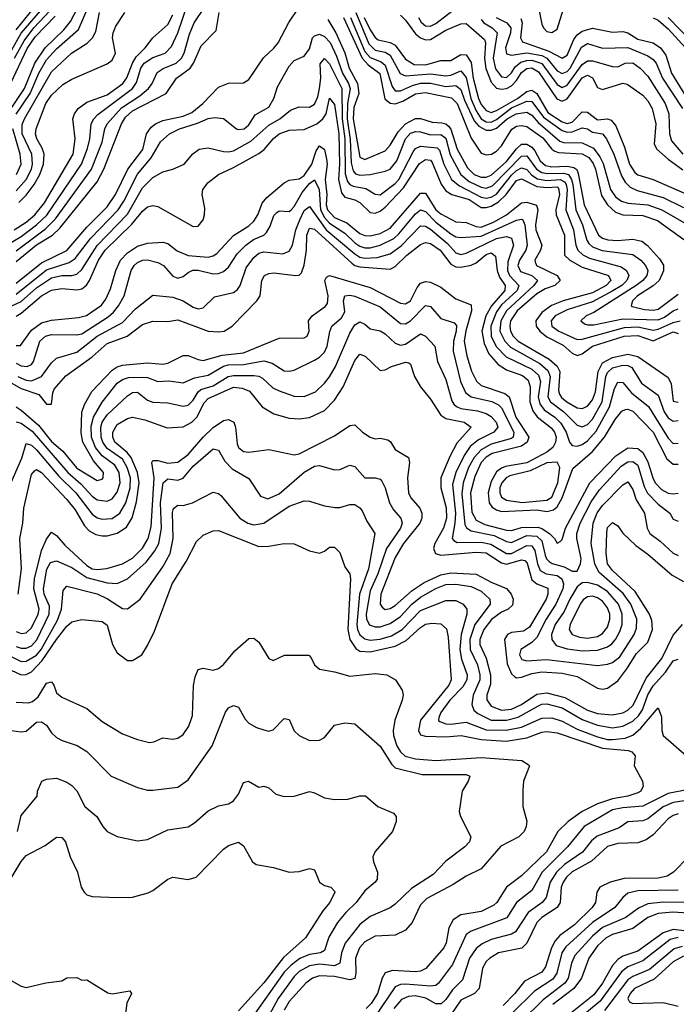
# Model space of a CAD drawing. Header units: inches. Extents: x 501365 to 657855, y 482276 to 547543.
# Tile 632 of 656: x 614844 to 617442, y 504167 to 508062. Entities that reach past the tile are written whole.
import ezdxf

# ---------------------------------------------------------------- set-up
doc = ezdxf.new("R2010")
doc.units = ezdxf.units.IN
doc.header["$MEASUREMENT"] = 0
doc.layers.add('A6510', color=7, linetype='Continuous')

msp = doc.modelspace()

# ---------------------------------------------------------------- linework, layer by layer
at = {"layer": 'A6510', "color": 5}
for points, elevation in [([(614809.5, 507710.5), (614862.2, 507790), (614904.1, 507890), (614944.1, 507950), (615017.8, 508022.2), (615045, 508055), (615110, 508178.2)], 2980), ([(614810, 507181.1), (614850, 507203.8), (614910, 507250), (614950.8, 507289.1), (615088.6, 507490), (615112.6, 507552.6), (615121.8, 507590), (615126.8, 507650), (615136.5, 507670), (615153, 507687), (615289.8, 507790.2), (615306.5, 507813.5), (615323, 507870), (615335.9, 507890), (615370, 507912.7), (615419.2, 507930), (615444.4, 507955.6), (615470, 508009.5), (615510, 508130.1)], 2860), ([(614830, 508022), (614932.6, 508150)], 3080), ([(614830, 507688), (614885.8, 507770), (614918.9, 507850), (614950, 507903), (614990, 507946.2), (615076.9, 508023.1), (615122.8, 508130)], 2960), ([(614794.2, 507910), (614850, 508008.9), (614943.1, 508116.9)], 3060), ([(614823.1, 507910), (614861.3, 507978.7), (614899.2, 508030), (614963.2, 508096.8)], 3040), ([(614830, 507020.2), (614930, 507099.9), (615030.9, 507149.1), (615110, 507241.4), (615190, 507322), (615223.2, 507370), (615272.1, 507470), (615331.3, 507548.7), (615346.1, 507610), (615363.6, 507636.4), (615380.7, 507650), (615410, 507662.7), (615490, 507680.6), (615525.5, 507694.5), (615568.3, 507730), (615630, 507794.7), (615670, 507810.2), (615730, 507811.6), (615750, 507825.3), (615808.8, 507911.2), (615850, 507949), (615866.1, 507970), (615909, 508051), (615950, 508111.9)], 2780), ([(614830, 507147.5), (614945.6, 507234.4), (614985.4, 507274.6), (615127.7, 507470), (615170, 507576.8), (615180.3, 507630), (615189.5, 507650.5), (615246.7, 507713.3), (615319.1, 507760.9), (615353.6, 507790), (615368, 507810), (615387.5, 507852.5), (615411.2, 507868.8), (615462.4, 507890), (615484.5, 507910), (615495.2, 507930), (615515.6, 508004.4), (615534.4, 508050), (615574.8, 508110)], 2840), ([(614830, 507104.7), (614910, 507170.7), (614973.8, 507210), (615002.9, 507237.1), (615150, 507421), (615176.5, 507470), (615246.7, 507650), (615263.1, 507676.9), (615290, 507701.6), (615423.8, 507770), (615464.4, 507830), (615518.6, 507870), (615531.9, 507890), (615561.7, 507958.3), (615621.1, 508018.9), (615633.7, 508090)], 2820), ([(614830, 507384.9), (614870, 507430.1), (614889.9, 507469.9), (614894.9, 507490), (614891.4, 507530), (614853.8, 507610), (614853.3, 507646.7), (614862.7, 507670), (614970, 507855.6), (615049, 507930), (615111.4, 507968.6), (615132.4, 507990), (615145.5, 508014.5), (615159.5, 508090)], 2940), ([(614841, 507339), (614870, 507367.4), (614901.6, 507410), (614923, 507450), (614937.5, 507490), (614941.2, 507530), (614933.3, 507553.3), (614911.5, 507590), (614906.5, 507610), (614908.5, 507630), (614946.9, 507730), (614970, 507763.1), (615014.1, 507805.9), (615050, 507826.8), (615190, 507887.2), (615210, 507901.5), (615223.1, 507930), (615210.8, 507990), (615213.3, 508010), (615224.1, 508035.9), (615260.1, 508090)], 2920), ([(616173.7, 508090), (616225.8, 507965.8), (616250, 507941.3), (616290, 507934), (616310, 507922.1), (616349, 507849), (616370, 507839.2), (616470, 507848.1), (616530, 507840.3), (616550, 507842.4), (616590, 507859.2), (616610, 507833.4), (616628.3, 507750), (616650, 507701.3), (616670, 507670.3), (616690, 507657.5), (616710, 507656.8), (616730, 507667.5), (616790, 507712.7), (616850, 507739.6), (616870, 507738.2), (616916.6, 507676.6), (616990, 507623.7), (617010, 507617.5), (617030, 507618.3), (617070, 507634.7), (617090, 507630.1), (617110, 507617.2), (617150, 507609.7), (617166.1, 507590), (617194.3, 507530), (617224.5, 507444.5), (617239.1, 507419.1), (617259.3, 507399.3), (617286.5, 507386.5), (617390, 507358.1), (617470, 507318.7)], 2860), ([(616421.3, 508070), (616432.6, 508052.6), (616450, 508038), (616470, 508036.3), (616490, 508046.8), (616571.5, 508108.5)], 2940), ([(616896.8, 508110), (616910, 508043.8), (616915.9, 508030), (616930, 508015.2), (616950, 508010.7), (616970, 508024.7), (616995.4, 508104.6)], 3020), ([(614808.8, 507811.2), (614872.7, 507947.3), (614905.5, 507994.5), (614984, 508076)], 3020), ([(614821.4, 507230), (614870, 507260.4), (614903.2, 507290), (614942, 507338), (615054.9, 507530), (615063.6, 507590), (615054.5, 507670), (615061.1, 507690), (615075.4, 507710), (615110, 507735.3), (615190, 507764.9), (615251.6, 507810), (615268.3, 507831.7), (615290, 507890), (615305.3, 507914.7), (615340.5, 507950), (615370, 507990.1), (615430, 508042.8), (615450, 508081)], 2880), ([(616062.9, 508062.9), (616095, 508010), (616130, 507930.5), (616146.9, 507870), (616180.9, 507810), (616185.9, 507770), (616165.4, 507714.7), (616162.8, 507670), (616190, 507518.1), (616210, 507508.5), (616290, 507543.7), (616310, 507565), (616341.7, 507618.3), (616370, 507649.8), (616410, 507670.7), (616430, 507671.5), (616476.6, 507656.6), (616514.2, 507654.2), (616530, 507649.6), (616540, 507640), (616550, 507628.7), (616574.6, 507550), (616616.4, 507476.4), (616642.1, 507450), (616670, 507438.4), (616690, 507438.4), (616710, 507447.1), (616770, 507500.3), (616810, 507550.8), (616830, 507568.9), (616850, 507568.8), (616870, 507557.3), (616882.5, 507542.5), (616903.1, 507503.1), (616924.9, 507484.9), (616950, 507479.7), (617010, 507481.8), (617036.6, 507476.6), (617048.9, 507468.9), (617053.7, 507453.7), (617077.8, 507330), (617134.2, 507210), (617150, 507197.7), (617170.9, 507190.9), (617210, 507188.9), (617270, 507193.5), (617305.5, 507185.5), (617328.5, 507168.5), (617376.1, 507116.1), (617390.9, 507090.9), (617391.9, 507068.1), (617374.2, 507030), (617350.4, 507009.6), (617288.1, 506970), (617268.5, 506950), (617263.3, 506930), (617267, 506927), (617315.8, 506915.8), (617350, 506913.1), (617370, 506917.1), (617450, 506976.7)], 2780), ([(616124.9, 508070), (616198.7, 507910), (616222.9, 507882.9), (616269.2, 507849.2), (616288.8, 507748.8), (616310, 507731.9), (616330, 507729.3), (616360.3, 507739.7), (616410, 507768.2), (616450, 507774), (616552.6, 507752.6), (616574.4, 507730), (616630, 507592.6), (616670, 507533.9), (616690, 507526.9), (616710.9, 507530), (616730, 507541.4), (616750, 507562.3), (616791.3, 507628.6), (616810, 507640.6), (616830, 507643.6), (616850, 507639.2), (616913.9, 507593.9), (616949.2, 507549.2), (616961.3, 507541.3), (616976.4, 507536.4), (617070, 507530.6), (617096.4, 507516.4), (617113.2, 507493.2), (617122.6, 507470), (617146.4, 507366.4), (617170, 507329.1), (617201, 507301), (617230, 507290.3), (617310, 507287.4), (617367.1, 507267.1), (617472, 507192)], 2820), ([(616153.1, 508070), (616210, 507935.4), (616230, 507911.9), (616274.5, 507894.5), (616290, 507882.1), (616317.6, 507797.6), (616330, 507779.9), (616350, 507780.2), (616397.9, 507802.1), (616430, 507810.7), (616470, 507810.6), (616530, 507797.4), (616570, 507801.6), (616590, 507786), (616603.6, 507743.6), (616641.9, 507661.9), (616660.3, 507640.3), (616690, 507625), (616710, 507624.4), (616730, 507632.3), (616773, 507670), (616807.8, 507690), (616850, 507696.5), (616870, 507684.6), (616895.2, 507655.2), (616981.1, 507581.1), (616995.7, 507575.7), (617070, 507574.8), (617113.8, 507553.8), (617139.4, 507519.4), (617152.8, 507492.8), (617181, 507390), (617201.5, 507361.5), (617224.5, 507344.5), (617250, 507336.3), (617330, 507329.8), (617384.4, 507310), (617490, 507249.1)], 2840), ([(616206.6, 508070), (616230, 508021.9), (616250, 507991.6), (616262.7, 507982.7), (616310, 507972.1), (616330, 507960.9), (616370, 507905.5), (616405, 507885), (616450, 507883), (616510, 507900.6), (616550, 507900.6), (616590, 507923.7), (616610, 507923), (616630, 507892.4), (616638.1, 507830), (616659.7, 507750), (616670, 507725.7), (616690, 507702.1), (616710, 507695.3), (616730, 507702.1), (616813.4, 507750), (616850, 507778.1), (616870, 507782.7), (616890, 507769.8), (616934.2, 507694.2), (616990, 507657.5), (617010, 507651.1), (617030, 507657.1), (617070, 507697.4), (617090, 507696.5), (617130, 507666.1), (617170, 507669.1), (617184.4, 507664.4), (617202.4, 507642.4), (617237.5, 507557.6), (617257.4, 507490), (617278, 507458), (617290, 507448), (617350, 507429.8), (617486.3, 507370)], 2880), ([(616350, 508079.1), (616370, 508059.9), (616410, 508006.4), (616430, 507989.8), (616450, 507981.9), (616470, 507984.1), (616530, 508020.2), (616590, 508045.3), (616610, 508046.9), (616683.2, 507983.2), (616686.9, 507970), (616683.3, 507910), (616688.2, 507868.2), (616710, 507814.7), (616730, 507791.2), (616750, 507786.6), (616770, 507790), (616790, 507800.3), (616810, 507821.4), (616830, 507853.5), (616850, 507868.6), (616870, 507870.8), (616896.2, 507856.2), (616968.9, 507749), (616990, 507739.9), (617010, 507748.2), (617070, 507832.3), (617090, 507842.8), (617110, 507832.2), (617130, 507794.2), (617150, 507785.7), (617230, 507810.7), (617247.4, 507807.4), (617310, 507763.8), (617330, 507740.7), (617346.1, 507710), (617360.7, 507650), (617354.9, 507570), (617365.6, 507550), (617410.1, 507510), (617468, 507468)], 2920), ([(616670, 508063.1), (616680.8, 508050), (616713.3, 508030), (616733.3, 508010), (616717.1, 507910), (616726.9, 507866.9), (616750, 507835.5), (616770, 507833.8), (616790, 507851.3), (616804.7, 507875.3), (616826.4, 507893.6), (616850, 507901), (616870, 507901.7), (616910, 507887.9), (616970, 507804.9), (616990, 507793.4), (617010, 507802.8), (617070, 507884.3), (617090, 507899.6), (617110, 507899.5), (617190, 507877.1), (617210, 507875.6), (617239.7, 507890), (617270, 507890.6), (617298.7, 507870), (617330, 507838.3), (617397.6, 507730), (617411.9, 507690), (617414.6, 507610), (617423.1, 507583.1), (617467.2, 507530)], 2940), ([(616729.7, 508070), (616771.4, 508050), (616787.8, 508030), (616785.7, 508010), (616765.7, 507950), (616770, 507926.9), (616790, 507922.1), (616850, 507931), (616910, 507920.2), (616930, 507910), (616970, 507860.1), (616990, 507848.9), (617010, 507856.8), (617021.6, 507870), (617067.1, 507952.9), (617090, 507968), (617149.8, 507949.8), (617250, 507952.2), (617330, 507919.2), (617350, 507905), (617361.9, 507890), (617387.5, 507830), (617466.7, 507710)], 2960), ([(616826.9, 508066.9), (616832, 508050), (616826.1, 507990), (616833.8, 507973.8), (616937.7, 507937.7), (616990, 507909.4), (617010, 507921.8), (617036.6, 507983.4), (617050, 508001.9), (617070, 508016), (617110, 508027.9), (617190, 508013), (617230, 508015.5), (617250, 508009.8), (617290, 507985), (617350.6, 507970), (617379.1, 507950), (617401.2, 507921.2), (617423.3, 507850), (617496.6, 507730)], 2980), ([(617350, 508069.8), (617370, 508059.5), (617410, 508026.1), (617478.8, 507950)], 3020), ([(617410, 508070), (617507.8, 507970)], 3040), ([(614830, 506976.5), (614950, 507072), (615039.1, 507100.9), (615063.2, 507116.8), (615123.5, 507196.5), (615232.8, 507310), (615256, 507344), (615310, 507450.5), (615364, 507516), (615400.9, 507579.1), (615436.3, 507610), (615475.7, 507630), (615547.9, 507652.1), (615590, 507671.3), (615615.4, 507675.4), (615650, 507670.9), (615701.1, 507630), (615710, 507626.9), (615732.2, 507630), (615750, 507645.5), (615775.1, 507684.9), (615830, 507716.2), (615849.1, 507750), (615863.6, 507796.4), (615910, 507877.4), (615930, 507900.9), (615970, 507918.2), (615990, 507946), (616002.3, 507990), (616010, 507998.4), (616030, 508004.1), (616050, 507995.8), (616072.1, 507972.1), (616097.3, 507917.3), (616120.5, 507850), (616145.3, 507810), (616152, 507790), (616141.5, 507730), (616140, 507670), (616151.8, 507588.2), (616155, 507495), (616163.9, 507463.9), (616172.7, 507452.7), (616190, 507446.6), (616231.2, 507448.8), (616290, 507462), (616310, 507471), (616335.9, 507504.1), (616370, 507590.1), (616390, 507612.4), (616410, 507619.9), (616430, 507618.6), (616470, 507606.6), (616510, 507607.1), (616530, 507593.7), (616547.4, 507527.4), (616590, 507450), (616622.1, 507422.1), (616670, 507399.6), (616690, 507395.9), (616714.9, 507405.1), (616830, 507521.9), (616850, 507523.7), (616889.1, 507470), (616910, 507457.2), (616932.8, 507452.8), (616995.2, 507455.2), (617014.9, 507450), (617027.3, 507430), (617032, 507410), (617044.8, 507310), (617070.3, 507250), (617087.8, 507190), (617096.4, 507176.4), (617110, 507163.9), (617149.2, 507149.1), (617270, 507132.4), (617301.2, 507110), (617319.7, 507090), (617329.7, 507070), (617325.6, 507050), (617309.4, 507030), (617283.4, 507010), (617116.2, 506903.8), (617085.5, 506890), (617064.2, 506870), (617078.7, 506858.7), (617090, 506854.2), (617115.3, 506855.3), (617230, 506878.1), (617370, 506874.8), (617394.8, 506885.2), (617430, 506909.8), (617450, 506918)], 2760), ([(614810, 506928.4), (614850, 506946.5), (614910, 507001), (614970, 507040.2), (615010, 507050), (615050, 507050.1), (615070, 507055.2), (615090, 507073), (615150.9, 507169.1), (615270, 507292.9), (615330, 507396.3), (615370, 507437), (615410, 507459.6), (615450, 507470.1), (615495.1, 507490), (615529.2, 507530.8), (615554.5, 507550), (615590, 507555.1), (615650, 507540.1), (615670, 507538.5), (615690, 507543.3), (615758.3, 507581.7), (615830, 507645), (615872.9, 507670), (615915.7, 507704.3), (615950, 507717.6), (615990, 507716.2), (616010, 507727.2), (616023.1, 507756.9), (616030.6, 507790), (616034.8, 507830), (616032.7, 507887.3), (616050, 507908.1), (616070, 507887), (616119, 507790), (616120.4, 507670), (616130.8, 507590), (616131.5, 507451.5), (616141.4, 507421.4), (616150, 507409.5), (616162.8, 507402.8), (616213.5, 507393.5), (616250, 507372.3), (616270, 507369.6), (616330, 507414.5), (616343.8, 507430), (616400.3, 507539.7), (616410, 507552.5), (616430, 507561.2), (616495.4, 507555.4), (616505.5, 507545.5), (616522.5, 507490), (616553, 507430), (616584.1, 507404.1), (616670, 507359.4), (616690, 507355.3), (616710, 507359.9), (616730, 507371.5), (616790, 507446.4), (616810, 507465.6), (616830, 507475.9), (616850, 507468.9), (616870, 507447.1), (616892.2, 507432.2), (616930, 507425.5), (616982, 507430), (616999.9, 507419.9), (617006.4, 507410), (617009.5, 507390), (617005.3, 507310), (617035.4, 507230), (617044.4, 507170), (617052.7, 507150), (617072, 507132), (617098.4, 507118.4), (617224.4, 507084.4), (617245.4, 507070), (617253.7, 507050), (617246.2, 507030), (617226.4, 507010), (617191.3, 506988.7), (617110, 506945.6), (617010, 506913.5), (616962.3, 506890), (616946.8, 506870), (616949.4, 506850), (616976.6, 506830), (617050, 506796.9), (617070, 506797.9), (617236.4, 506843.6), (617290, 506846.5), (617350, 506833.5), (617370, 506837.7), (617430, 506864.3), (617457.1, 506870)], 2740), ([(614830, 506888.8), (614850, 506900.3), (614930, 506969.3), (614970, 506991.4), (615010, 506998.2), (615070, 506992.7), (615090, 506997.8), (615108.1, 507011.9), (615120.4, 507030), (615155.6, 507110), (615182.4, 507150), (615287.1, 507252.9), (615330, 507304.1), (615350, 507321.5), (615370, 507326.6), (615390, 507322.6), (615530, 507244.1), (615550, 507244.8), (615569.2, 507270), (615575.6, 507290), (615576.5, 507316.5), (615566, 507370), (615569, 507390), (615590, 507418), (615629.8, 507450), (615690, 507477), (615790, 507532.1), (615811.7, 507548.3), (615848.2, 507591.8), (615870, 507610.8), (615910, 507624.3), (615970, 507627.6), (616020.1, 507650), (616042.7, 507670), (616056, 507690), (616070, 507751.1), (616090, 507725.8), (616106.9, 507610), (616108.6, 507490), (616104.7, 507430), (616116.7, 507376.7), (616130, 507359.2), (616170, 507348.6), (616190, 507338.1), (616230, 507299.5), (616250, 507297), (616270, 507304.3), (616290, 507320.2), (616362.7, 507397.3), (616426.4, 507493.6), (616450, 507508.6), (616470, 507505.8), (616476.5, 507496.5), (616511.5, 507411.5), (616530, 507384.5), (616554.1, 507370), (616621.7, 507350), (616670, 507318.8), (616690, 507318.6), (616710, 507324.7), (616738.9, 507341.1), (616769, 507370), (616810, 507425.4), (616830, 507432.4), (616890, 507402.2), (616930, 507398.6), (616970, 507401), (616975.8, 507395.8), (616980.2, 507370), (616965.8, 507310), (616966.3, 507290), (616999.9, 507210), (617000.2, 507130), (617020.1, 507110), (617070, 507082.8), (617173.3, 507050), (617182.7, 507030), (617164, 507010), (617110, 506981.6), (616994.4, 506950), (616948.7, 506931.3), (616910, 506903.1), (616886, 506870), (616887.4, 506850), (616901.7, 506830), (616930, 506806.9), (616994.6, 506774.6), (617030, 506742.9), (617050, 506733.3), (617070, 506739.4), (617110, 506770.8), (617235.4, 506810), (617290, 506812), (617350, 506791.5), (617430, 506827), (617450, 506820.6)], 2720), ([(614831.6, 507450), (614849.7, 507490), (614846.3, 507530), (614816, 507630)], 2960), ([(614830, 506772.6), (614847.3, 506772.7), (614890, 506833.2), (614930, 506862.8), (614970, 506873.2), (615076, 506884), (615107.7, 506892.3), (615167.7, 506932.3), (615184.3, 506955.7), (615203.3, 506996.7), (615224.8, 507070), (615243.2, 507110), (615270, 507140.1), (615310, 507166.5), (615350, 507178.4), (615410, 507182.2), (615430, 507176.6), (615467.4, 507147.4), (615510, 507129), (615590, 507122.5), (615610, 507127.4), (615623.6, 507136.4), (615690, 507208), (615750, 507246.2), (615770, 507264.5), (615785.8, 507290), (615803.9, 507336.1), (615821.3, 507358.7), (615890, 507417.1), (615910, 507426.5), (615950, 507432.3), (615970, 507445.8), (616000.2, 507490), (616016.7, 507543.3), (616030, 507563.4), (616050, 507547.7), (616058.4, 507510), (616060.3, 507490), (616052.3, 507430), (616058.8, 507370), (616057.1, 507330), (616061.9, 507310), (616090, 507279.8), (616137.9, 507257.9), (616190, 507215.9), (616210, 507208), (616230, 507207.3), (616270, 507216.2), (616310, 507236.6), (616430, 507375.9), (616450, 507375), (616490, 507310.1), (616510, 507294.1), (616570, 507262.2), (616610, 507260.2), (616650, 507243.4), (616670, 507241.7), (616718.6, 507261.4), (616769.9, 507290), (616830, 507337.8), (616850, 507340.5), (616888.4, 507328.4), (616893.8, 507310), (616884.8, 507250), (616886.5, 507230), (616910, 507170), (616904.7, 507150), (616882.7, 507110), (616883.8, 507103.8), (616888.6, 507090), (616970.1, 507050), (616983, 507030), (616961.4, 507010), (616923.2, 506996.8), (616890, 506977.2), (616812.7, 506910), (616786.1, 506870), (616782.7, 506850), (616786, 506830), (616796.3, 506810), (616816.4, 506790), (616939.1, 506719.1), (616970, 506691.7), (616980.5, 506670), (616975.6, 506595.6), (616980.1, 506580.1), (616987.6, 506567.6), (617009.3, 506550), (617050, 506526.8), (617070, 506524), (617090, 506533.4), (617110, 506557.5), (617122.2, 506590), (617132.3, 506670), (617150, 506705.1), (617190, 506724.9), (617250, 506738.4), (617290, 506729.5), (617410, 506645.9), (617421.1, 506621.1), (617430, 506552.4), (617448.9, 506548.9)], 2680), ([(614830, 506703.7), (614850, 506692.2), (614873.6, 506690), (614890, 506698.4), (614898.5, 506710), (614924.1, 506790), (614946.1, 506810), (614970, 506816.9), (615070, 506814.6), (615090, 506819.4), (615194, 506886), (615215.4, 506904.6), (615235.1, 506930), (615256.8, 506970), (615284.3, 507070), (615296.3, 507090), (615310, 507101.8), (615330, 507111), (615350, 507112.1), (615390, 507102), (615412.6, 507090), (615450, 507047.5), (615470, 507039.4), (615490, 507045.8), (615510, 507062.3), (615529.3, 507070.7), (615550, 507071.6), (615610, 507056.9), (615630, 507058.2), (615650, 507066), (615670, 507082.6), (615704.9, 507135.1), (615738.5, 507170), (615768.3, 507191.7), (615809.9, 507210), (615820.2, 507219.8), (615835.2, 507244.8), (615850, 507286.9), (615861.3, 507298.7), (615870, 507305.5), (615910, 507302.5), (615917.7, 507310), (615930, 507323.1), (615961.7, 507378.3), (615990, 507413.8), (616010, 507428.1), (616029, 507390), (616034, 507310), (616050, 507279.6), (616070, 507257.1), (616130, 507216.9), (616170, 507179.8), (616190, 507165.8), (616210, 507158.8), (616230, 507159.1), (616270, 507170.5), (616323.6, 507196.4), (616344.6, 507215.4), (616410, 507294.3), (616430, 507309.4), (616450, 507303), (616490, 507261.2), (616550, 507214.1), (616570, 507203), (616590, 507199.6), (616670, 507205.7), (616810, 507268.5), (616830, 507273), (616835.1, 507270), (616843, 507250), (616851.7, 507170), (616846.6, 507150), (616820.9, 507110), (616814.8, 507090), (616825.4, 507065.4), (616869.8, 507049.8), (616892.1, 507030), (616878.8, 507010), (616770.4, 506909.6), (616747.6, 506870), (616744.2, 506830), (616763, 506790), (616786.1, 506766.1), (616901.6, 506701.6), (616934.3, 506674.3), (616943.4, 506650), (616934.3, 506570), (616943.9, 506550), (616996.9, 506510), (617050, 506457.4), (617070, 506451.2), (617090, 506459.9), (617110, 506481.8), (617148.5, 506550), (617163.4, 506650), (617170, 506666.5), (617190, 506684.8), (617230, 506694.6), (617250, 506694), (617266.2, 506686.2), (617304, 506624), (617370, 506576.8), (617394.6, 506510), (617410, 506486.6), (617430, 506473.7), (617450, 506476.5)], 2660), ([(614835.8, 506650), (614870, 506635.7), (614890, 506633.6), (614929.8, 506650.2), (614970, 506704.3), (614990, 506722.5), (615070, 506747.1), (615150.5, 506809.5), (615250, 506864.6), (615302.1, 506917.9), (615370, 506971.8), (615450, 506963.7), (615490, 506949.3), (615530, 506924.4), (615550, 506918.4), (615570, 506922.3), (615614.1, 506965.9), (615690, 506982.7), (615705.8, 506994.2), (615716.2, 507010), (615740, 507080), (615770, 507120.6), (615790, 507137.9), (615810, 507143.9), (615884.5, 507135.5), (615910, 507146.1), (615923.4, 507170), (615937, 507230), (615952.1, 507270), (615970, 507306.6), (615990, 507323.1), (616057.1, 507230), (616170, 507135.5), (616190, 507122.9), (616210, 507118), (616258.5, 507121.5), (616310, 507136), (616353.1, 507166.9), (616430, 507245.9), (616450, 507245.6), (616470, 507232.7), (616536.4, 507176.4), (616570, 507139.4), (616590, 507133.4), (616610, 507138.6), (616730, 507196), (616770, 507204.1), (616790, 507197.5), (616797.8, 507170), (616775.8, 507104.2), (616773.5, 507070), (616781.5, 507050), (616818.8, 507010), (616811.8, 506990), (616750, 506933.4), (616730, 506906.7), (616707.6, 506850), (616709.1, 506810), (616729.1, 506769.1), (616768.7, 506728.7), (616870, 506679.5), (616896.2, 506656.2), (616904, 506630), (616895.3, 506570), (616901.8, 506541.8), (616918.9, 506518.9), (616961, 506490), (616985.3, 506465.3), (617006.8, 506430), (617019.9, 506390), (617030, 506377.7), (617050, 506374.6), (617070, 506381.6), (617090, 506396.1), (617125.4, 506434.6), (617177.7, 506530), (617197.3, 506602.7), (617210, 506627.5), (617230, 506626.1), (617265.3, 506585.3), (617331.7, 506531.7), (617410, 506406.6), (617430, 506385.9), (617450, 506387.3)], 2640), ([(614770, 506648), (614850, 506602.5), (614919.7, 506579.7), (614950, 506540.9), (614970, 506541.3), (614974.5, 506585.5), (614980.1, 506599.9), (615026.4, 506653.6), (615130, 506728.5), (615190, 506780.5), (615269.5, 506810.5), (615330, 506856.1), (615370, 506869.2), (615430, 506867.9), (615470, 506873.9), (615589.8, 506829.8), (615630, 506826.6), (615652.4, 506830), (615684, 506850), (615782.5, 506950), (615795, 506970), (615802.2, 507030), (615812.1, 507050), (615830, 507058.2), (615850, 507060.1), (615935.3, 507050), (615950, 507051.3), (615958.9, 507061.1), (615970, 507090.3), (615978.7, 507150), (615980.5, 507210), (615990, 507237.3), (616010, 507233.8), (616158.5, 507098.5), (616170, 507089.8), (616190, 507083.9), (616310, 507074.7), (616330, 507084.9), (616376.2, 507130), (616430, 507173.1), (616450, 507180.8), (616470, 507176.2), (616507.7, 507150), (616550, 507094.6), (616570, 507084.2), (616590, 507083.1), (616630, 507090.7), (616650, 507100.6), (616690, 507133.2), (616710, 507139.9), (616726.9, 507126.9), (616733.8, 507070), (616742.7, 507042.7), (616764.2, 507010), (616764, 506990), (616710.6, 506930), (616688, 506890), (616672.7, 506830), (616681.1, 506781.1), (616700.5, 506740.5), (616737.4, 506697.4), (616770, 506677.1), (616833.8, 506653.8), (616855.8, 506635.8), (616863.2, 506610), (616861.9, 506550), (616874, 506514), (616891.2, 506491.2), (616947.2, 506447.2), (616959.4, 506430), (616966.1, 506410), (616964.2, 506390), (616953.9, 506370), (616929.2, 506350.8), (616850, 506308.9), (616765.9, 506294.1), (616750, 506288.3), (616730, 506272.9), (616710, 506235.6), (616697.9, 506190), (616702.1, 506150), (616713.9, 506133.9), (616730, 506122.9), (616750, 506117), (616890, 506122.7), (616930, 506116.6), (616956.6, 506123.4), (616970, 506134.8), (616990.7, 506170), (617033.2, 506286.8), (617110, 506353.5), (617157.6, 506410), (617199.5, 506480.5), (617226.3, 506513.7), (617240.5, 506519.4), (617250, 506521.2), (617270, 506513.8), (617349.9, 506429.9), (617404.5, 506324.5), (617430, 506303), (617450, 506303.7)], 2620), ([(614830, 506530.4), (614850, 506517.8), (614918, 506458), (614970, 506393), (615014.9, 506354.9), (615070, 506287.9), (615150, 506239.6), (615170, 506244.2), (615174.5, 506250), (615175.7, 506270), (615136.3, 506316.3), (615093.2, 506390), (615087.6, 506427.6), (615090.2, 506509.8), (615100.2, 506539.8), (615129.1, 506590.9), (615210, 506675.6), (615230, 506689.2), (615250, 506694.9), (615350, 506705), (615410, 506698.8), (615430, 506703.2), (615490, 506732.9), (615510, 506733.6), (615550, 506717.2), (615570, 506714.1), (615645, 506735), (615730, 506743.9), (615870, 506802.4), (615970, 506803.2), (615981, 506810), (615989.8, 506830), (615986.8, 506870), (616001.2, 506890), (616053, 506927), (616061.4, 506938.6), (616064.5, 506970), (616051.2, 507030), (616057.3, 507042.7), (616069.9, 507050.1), (616230, 507002.6), (616350, 506940.1), (616370, 506937.7), (616390.4, 506949.6), (616416.9, 507003.1), (616430, 507020.1), (616450, 507026.5), (616470, 507023.5), (616510, 507003.9), (616570, 506957.5), (616630, 506934.2), (616631.4, 506910), (616608.9, 506831), (616603, 506790), (616612.5, 506732.5), (616631.2, 506671.2), (616651.8, 506631.8), (616670, 506614.7), (616763.5, 506583.5), (616780.5, 506570), (616807.5, 506490), (616858.1, 506410), (616851.9, 506390), (616830, 506374.4), (616713.7, 506346.3), (616689, 506331), (616670.3, 506310), (616644.9, 506255.1), (616627.6, 506190), (616633.3, 506113.3), (616650, 506081.7), (616684.7, 506064.7), (616770, 506042.4), (616790, 506041.5), (616830, 506053.1), (616893.9, 506053.9), (616910, 506049.3), (616939.7, 506030), (616960.1, 506010), (616970, 505991.5), (616982.7, 505997.3), (616990, 506005.5), (617004.1, 506050), (617099.5, 506230), (617203, 506337), (617250, 506368.3), (617290, 506365.2), (617309.9, 506349.9), (617330, 506313.3), (617348.5, 506250), (617358.5, 506230), (617383.6, 506203.6), (617409.4, 506189.4), (617430, 506185.8), (617450, 506188.5)], 2580), ([(614829.3, 506470.7), (614850, 506465.6), (614893.5, 506433.5), (615034.3, 506270), (615085.6, 506225.6), (615130, 506176.5), (615150, 506163), (615190, 506157), (615210, 506167), (615230, 506192.9), (615241.2, 506230), (615237.5, 506270), (615219.9, 506299.9), (615170, 506336.6), (615143.4, 506370), (615127.7, 506410), (615126.7, 506453.4), (615135.2, 506490), (615170.5, 506549.5), (615230, 506623.5), (615250, 506638.8), (615274.1, 506645.9), (615330, 506648.1), (615350, 506645.9), (615390, 506630.1), (615433.7, 506633.7), (615490, 506625.9), (615535.4, 506644.6), (615590, 506655.3), (615650, 506691.7), (615670, 506696.9), (615730, 506698), (615810, 506713), (615843.1, 506703.1), (615890, 506673.1), (615910, 506670.9), (615930, 506676.1), (616010, 506714.5), (616030, 506726.6), (616050, 506746.8), (616060.6, 506770), (616071, 506829), (616079.4, 506850), (616117.3, 506882.7), (616130, 506905.8), (616124.5, 506950), (616130.6, 506969.4), (616150, 506972.3), (616170, 506967.9), (616270, 506925.5), (616350, 506860.5), (616370, 506859.1), (616390, 506870.1), (616450, 506931.3), (616470, 506926.8), (616510, 506879.8), (616562.7, 506862.7), (616571.8, 506851.8), (616571.1, 506830), (616560.5, 506790), (616559, 506750), (616587.7, 506630), (616607.5, 506587.5), (616630.3, 506570.3), (616711.9, 506551.9), (616738.7, 506538.7), (616750, 506527.1), (616799.4, 506430), (616796.6, 506410), (616790, 506405.4), (616710, 506382.8), (616670, 506359.8), (616642.3, 506330), (616619.8, 506290), (616598.7, 506230), (616593.2, 506186.8), (616605.4, 506065.3), (616611.5, 506051.5), (616630, 506039.7), (616721.2, 506021.2), (616770, 505997.1), (616790, 505994.1), (616850, 506021.3), (616890, 506019.2), (616910, 506000.5), (616923.5, 505943.5), (616928.8, 505928.8), (616938.5, 505918.5), (616950.6, 505910.6), (616997.9, 505897.9), (617030, 505880.1), (617050, 505879.8), (617063.3, 505910), (617064.9, 505930), (617048.1, 506010), (617047.8, 506030), (617061.1, 506070), (617105.5, 506154.5), (617137.5, 506202.5), (617224.4, 506295.6), (617250, 506312.8), (617270, 506314), (617290, 506300.1), (617315, 506215), (617328.5, 506188.5), (617370, 506145.4), (617416.9, 506110), (617430, 506086), (617450, 506078.5)], 2560), ([(614800.8, 506210), (614852.8, 506327.2), (614870, 506385.4), (614890, 506378.9), (614910, 506360.5), (614997.3, 506257.3), (615065.8, 506190), (615130, 506106.2), (615150, 506090.9), (615170, 506085.6), (615210, 506089), (615240.1, 506110), (615264.4, 506150), (615280.6, 506210), (615281.9, 506250), (615269.2, 506290), (615250, 506323.9), (615190, 506365.3), (615172.5, 506390), (615165.7, 506410), (615164.7, 506450), (615170.2, 506470), (615190, 506498.5), (615270, 506573.6), (615290, 506587.1), (615310, 506588.6), (615350, 506556.6), (615370, 506548.3), (615430, 506546.3), (615490, 506533.3), (615510, 506537.4), (615530, 506557.1), (615550, 506590), (615561.2, 506598.8), (615610, 506613.5), (615669.1, 506650.9), (615690, 506654.9), (615770, 506653.9), (615790, 506652.3), (615804.3, 506644.3), (615845.6, 506605.6), (615870, 506593.2), (615930, 506572.2), (615970, 506571.7), (616013.7, 506590), (616050, 506623.5), (616070, 506649.4), (616093.2, 506690), (616150, 506822.3), (616170, 506855), (616190, 506866.7), (616210, 506857.1), (616230, 506839.4), (616270, 506830.8), (616290, 506818.6), (616330, 506781.6), (616350, 506774.9), (616370, 506778.9), (616430, 506818.7), (616450, 506809.5), (616486.5, 506770), (616497.4, 506710), (616530, 506639.1), (616553.8, 506553.8), (616561.6, 506541.6), (616571.8, 506531.8), (616590, 506524.2), (616654.9, 506514.9), (616690, 506504.4), (616710, 506492.2), (616729.3, 506470), (616736, 506450), (616720.4, 506430), (616659.6, 506400.4), (616626.6, 506373.4), (616602.3, 506337.7), (616569.1, 506270), (616556.4, 506223.6), (616567.8, 506110), (616565.9, 506070), (616555.2, 506010), (616561.1, 506001.1), (616574.3, 505994.3), (616670, 505994.7), (616707.8, 505987.8), (616770, 505950.5), (616790, 505950.3), (616850, 505982.4), (616870, 505980.7), (616882.1, 505962.1), (616892.5, 505910), (616903.3, 505883.3), (616926.8, 505870), (616970, 505863.1), (616988.6, 505850), (616996.1, 505830), (616992.7, 505810), (616965.5, 505750), (616926.4, 505690), (616890, 505617.5), (616870, 505597.7), (616826.3, 505570), (616821.7, 505550), (616830.6, 505530.6), (616850, 505525.5), (616928.9, 505531.1), (617130, 505506.7), (617170, 505512), (617190, 505519.7), (617218, 505542), (617275, 505630), (617285, 505655), (617286.2, 505690), (617261.6, 505750), (617231.6, 505791.6), (617136.1, 505876.1), (617119.8, 505910), (617104.8, 505990), (617113.1, 506070), (617128.9, 506111.1), (617150, 506139.9), (617230, 506222.5), (617250, 506233.6), (617270, 506203.9), (617282.9, 506162.9), (617316.6, 506110), (617327.1, 506050), (617336.8, 506030), (617378.8, 505998.8), (617430, 505951.5), (617450, 505942.7)], 2540), ([(614838.2, 505790), (614851.1, 505890), (614844.6, 506010), (614856.2, 506070), (614860.7, 506130), (614890, 506263.2), (614902.4, 506277.6), (614910, 506282.6), (614930, 506270.9), (615030, 506163.4), (615063.2, 506123.2), (615099.8, 506059.8), (615119.3, 506039.3), (615145.6, 506025.6), (615170, 506020.6), (615190, 506020.2), (615230, 506030.1), (615266, 506054), (615288.7, 506091.3), (615305.9, 506154.1), (615316.5, 506230), (615309.8, 506270), (615284.7, 506330), (615269.5, 506349.5), (615220.5, 506390), (615211.7, 506410), (615212.3, 506430), (615230, 506461), (615270, 506483.9), (615290, 506489.7), (615339, 506479), (615427.4, 506447.4), (615490, 506451.4), (615524.9, 506470), (615544.6, 506490), (615573.7, 506546.3), (615590, 506563.2), (615690, 506607.9), (615724.1, 506604.1), (615752.5, 506592.5), (615803.1, 506530), (615850, 506502.1), (615910, 506485), (615950, 506482.7), (615990, 506488.2), (616050, 506516.2), (616090, 506556.9), (616123.6, 506610), (616170, 506713.4), (616190, 506739), (616211.4, 506731.4), (616270, 506673.5), (616290, 506676.5), (616315.1, 506690), (616370, 506707.1), (616383.8, 506703.8), (616390, 506698.7), (616405.7, 506650), (616429.2, 506609.2), (616470, 506561.3), (616510, 506496.9), (616530, 506484.4), (616603.2, 506470), (616630.8, 506450), (616573.3, 506386.7), (616545.4, 506334.5), (616510.6, 506250), (616510.3, 506210), (616531, 506131), (616532.2, 506090), (616521.1, 506050), (616486.1, 505990), (616480.6, 505970), (616489, 505950), (616510, 505944), (616650, 505956.1), (616690, 505952.5), (616750, 505913.1), (616770, 505908), (616830, 505925.5), (616842.4, 505922.4), (616852.5, 505912.5), (616870, 505845.5), (616890, 505830.6), (616933.4, 505813.4), (616934.2, 505790), (616926.6, 505770), (616861.2, 505658.8), (616836.8, 505643.2), (616790, 505637.1), (616774.2, 505630), (616762.4, 505610), (616773.2, 505513.2), (616790, 505474.8), (616803, 505463), (616810, 505458.9), (616830, 505461.3), (616870, 505475.2), (616910, 505481.6), (616990, 505477.3), (617050, 505463.1), (617130, 505417.3), (617150, 505413.5), (617170, 505417.7), (617210, 505446.9), (617246.5, 505493.5), (617285, 505555), (617330, 505599.4), (617347.3, 505650), (617344.9, 505684.9), (617336.4, 505710), (617279.5, 505799.5), (617190, 505882.7), (617170.3, 505910), (617164.6, 505950), (617167.1, 506032.9), (617170, 506053.4), (617190, 506072.6), (617210, 506059.7), (617230, 506031.1), (617281.7, 505981.7), (617330, 505947.9), (617425.1, 505865.1), (617470, 505839.7)], 2520), ([(614830, 505641.5), (614850, 505633.5), (614870, 505636.6), (614890, 505655.9), (614916.9, 505710), (614920.4, 505730), (614899.4, 505810), (614902.7, 505850), (614930, 505961.6), (614950, 506007.2), (614970, 506034), (614990, 506022), (615022.9, 505982.8), (615110, 505902.4), (615130, 505889.8), (615150, 505886.3), (615189, 505891), (615250, 505909), (615290, 505931.5), (615330, 505970.9), (615352.4, 506010), (615363.8, 506056.2), (615375.7, 506250), (615366.8, 506310), (615370, 506317.8), (615390, 506317.9), (615430, 506307.1), (615470, 506311.5), (615510, 506341.7), (615570, 506410.6), (615610, 506449.1), (615650, 506476.4), (615670, 506480.3), (615690.5, 506470), (615697.6, 506450), (615704.4, 506384.4), (615710, 506369.5), (615730, 506354.2), (615750, 506351.2), (615830, 506361.3), (615930, 506340.2), (615950, 506343.9), (616090, 506415.7), (616150, 506456), (616170, 506458.8), (616199.7, 506430), (616230, 506410.1), (616250, 506403.9), (616270, 506406.4), (616300, 506400), (616311.7, 506391.7), (616330, 506361.2), (616381.8, 506330), (616386.9, 506310), (616378.6, 506250), (616382.6, 506190), (616392.1, 506170), (616427.2, 506130), (616435.6, 506110), (616435.3, 506090), (616426.7, 506070), (616361.9, 505990), (616330, 505934.2), (616273.4, 505790), (616269.7, 505750), (616277.6, 505737.6), (616290, 505729.3), (616310, 505733.1), (616330, 505743.9), (616396.7, 505803.3), (616444.9, 505835.1), (616510, 505866.1), (616550, 505874.1), (616650, 505868.4), (616710, 505836.6), (616770, 505811.6), (616788.1, 505790), (616796, 505770), (616793.9, 505746.1), (616777, 505730), (616750, 505718.5), (616711.1, 505688.9), (616680.8, 505650), (616665, 505610), (616665.2, 505590), (616690, 505536.4), (616706.3, 505470), (616706.3, 505433.7), (616692, 505390), (616691.8, 505371.8), (616710, 505346.3), (616750, 505331.1), (616790, 505334.7), (616830, 505352.4), (616890, 505394.4), (616930, 505399.4), (617000.6, 505380.6), (617090, 505330.8), (617130, 505316.9), (617188, 505312), (617230, 505320.6), (617250, 505331), (617270.7, 505350), (617322.7, 505457.3), (617384.6, 505535.4), (617430, 505626.7), (617466.3, 505670)], 2480), ([(614830, 505582.6), (614850, 505575.8), (614870, 505576.4), (614890, 505584.6), (614911.6, 505608.4), (614960.9, 505710), (614962.2, 505742.2), (614940.7, 505790), (614937.5, 505810), (614951.8, 505888.2), (614965.8, 505914.2), (614990, 505921.8), (615050, 505895.5), (615110, 505855.6), (615190, 505833.8), (615230, 505831.4), (615270, 505850.4), (615344, 505916), (615378.8, 505961.2), (615394.3, 505990), (615405.3, 506050), (615401.3, 506150), (615411.8, 506230), (615430, 506245.6), (615470, 506240.6), (615490, 506248.4), (615530, 506295.3), (615610, 506364.8), (615630, 506359.1), (615655.5, 506315.5), (615685.1, 506285.1), (615750, 506247.5), (615796.8, 506176.8), (615826.2, 506166.2), (615870, 506186.5), (615970, 506271.6), (616010, 506295.6), (616030, 506298.1), (616090, 506280.8), (616110, 506282.1), (616150, 506300.2), (616170, 506294.5), (616210, 506250.1), (616250, 506249.4), (616270, 506244.7), (616276.8, 506236.8), (616289.5, 506210), (616307.1, 506150), (616322.8, 506122.8), (616352.4, 506090), (616356.6, 506070), (616350.3, 506050), (616295, 505970), (616261, 505870), (616230, 505802.4), (616214.8, 505710), (616216.5, 505690), (616228.5, 505668.5), (616250, 505660.4), (616270, 505660.6), (616310, 505672.7), (616350, 505700.4), (616395.9, 505750), (616430, 505777), (616490, 505812.3), (616530, 505827.4), (616570, 505828.9), (616630, 505819.3), (616670, 505800.6), (616703.9, 505770), (616705.1, 505750), (616644.6, 505670), (616625.5, 505610), (616625.9, 505570), (616654.8, 505510), (616664.3, 505470), (616664.2, 505450), (616638.8, 505390), (616633.5, 505353.5), (616640.6, 505330), (616657.2, 505317.2), (616710, 505290.5), (616770, 505290.8), (616816.9, 505303.1), (616893.5, 505346.5), (616910, 505353.8), (616930, 505355.5), (616990, 505339.2), (617070, 505293.6), (617130, 505271.2), (617190, 505261.1), (617230, 505267.5), (617270, 505286.5), (617292.1, 505307.9), (617307.8, 505332.2), (617328.8, 505391.2), (617350, 505427.4), (617399.2, 505480.8), (617430, 505525), (617450, 505532.6)], 2460), ([(614810, 505542.2), (614850, 505523.4), (614870, 505523.7), (614910, 505547.7), (614928.7, 505570), (614993.9, 505686.1), (615009.3, 505730), (615015.5, 505804.5), (615030, 505820.6), (615150, 505791), (615190.7, 505770.7), (615250, 505732.1), (615270, 505731), (615320.3, 505770), (615410, 505897), (615438.7, 505950), (615451.6, 506010), (615448.2, 506111.8), (615452, 506128), (615470, 506141.6), (615490, 506140.4), (615527.6, 506150), (615610, 506193.4), (615630, 506188), (615639.4, 506179.4), (615714.6, 506090), (615746.3, 506070), (615770, 506063.7), (615810.4, 506069.6), (615910, 506137), (615970, 506158.1), (615990, 506157), (616050, 506138.5), (616092.5, 506132.5), (616110, 506131.7), (616150, 506144.2), (616170, 506144), (616190, 506130.7), (616198.8, 506118.8), (616217.8, 506077.8), (616248.7, 506028.7), (616224.1, 505890), (616188.4, 505790), (616177.7, 505670), (616180.4, 505650), (616190, 505628.6), (616210, 505612.2), (616230, 505607.1), (616270, 505610.8), (616315.2, 505624.8), (616357.8, 505650), (616430, 505724.3), (616530, 505764.5), (616570, 505764.9), (616598, 505750), (616613, 505730), (616613.6, 505710), (616590.2, 505630), (616585.8, 505570), (616591.7, 505531.7), (616614.8, 505470), (616612.6, 505450), (616596.9, 505423.1), (616545.7, 505370), (616510, 505321.8), (616501.8, 505301.8), (616500.5, 505290), (616505.7, 505285.7), (616530, 505276.8), (616550, 505275.7), (616610, 505282.6), (616690, 505253.3), (616768.3, 505251.7), (616830, 505262.8), (616910, 505298.9), (616950, 505300.8), (616990, 505287.4), (617050, 505255.9), (617130, 505224.4), (617170, 505214.2), (617190, 505213.9), (617239.6, 505220.4), (617270, 505232), (617301.1, 505258.9), (617370, 505339.6), (617383.8, 505303.8), (617384.3, 505250), (617390.2, 505230), (617482.8, 505150)], 2440), ([(614810, 505489), (614850, 505470.6), (614870, 505471.9), (614890, 505482.6), (614933.1, 505526.9), (614990, 505610.4), (615030, 505662.6), (615050, 505680.1), (615090, 505688.6), (615170, 505681.5), (615190, 505667.2), (615211, 505590), (615230, 505556.8), (615270, 505527.5), (615290, 505527.3), (615326.9, 505550), (615350, 505585.7), (615377.1, 505642.9), (615447.4, 505830), (615501.9, 505918.1), (615542.8, 505997.2), (615570, 506022.5), (615610, 506039.7), (615630, 506041.3), (615790, 505978.3), (615830, 505978.6), (615890, 505990.2), (615930, 505988.1), (615990, 505960.8), (616030, 505951.4), (616050, 505959.6), (616070, 505975.5), (616090, 505974.9), (616110, 505954.3), (616130, 505898), (616150.1, 505870), (616152.8, 505850), (616142.1, 505650), (616149.9, 505609.9), (616174.1, 505574.1), (616190, 505564), (616230, 505561.5), (616330, 505583.6), (616373.7, 505606.4), (616430, 505658.1), (616450.1, 505670.1), (616474.2, 505674.2), (616510, 505671.6), (616532.5, 505652.5), (616539.5, 505619.5), (616551.6, 505450), (616542.1, 505430), (616429.6, 505290.4), (616421.3, 505250), (616430, 505233), (616450, 505227.6), (616530, 505225.6), (616590.5, 505230.5), (616670, 505214.9), (616768.5, 505208.5), (616850, 505221.7), (616910, 505243), (616930, 505245.6), (616970, 505240.6), (617150, 505179.8), (617250.9, 505170.9), (617265.5, 505165.5), (617279.1, 505150), (617275.8, 505110), (617307.8, 505050), (617311.3, 505030), (617301.1, 505010), (617290, 505003.7), (617250.3, 504990), (617190, 504980.3), (617130, 504959.5), (617069.9, 504930.1), (617014.3, 504890), (616973.8, 504850), (616928, 504770), (616830, 504675.5), (616770.3, 504629.7), (616731.8, 504570), (616720.4, 504559.5), (616670, 504533.7), (616590, 504521), (616558.7, 504501.3), (616541.9, 504470), (616530.7, 504410), (616521.6, 504390), (616450.8, 504309.2), (616430, 504298.4), (616410, 504295.3), (616318.8, 504301.2), (616290, 504291.9), (616278.5, 504270), (616260.2, 504210), (616234.8, 504170), (616214.4, 504150)], 2420), ([(614830, 505362.1), (614880.3, 505359.7), (614895.1, 505364.9), (614916.4, 505383.6), (614950, 505437.6), (614970, 505442.7), (614979.3, 505430), (614990, 505399.1), (615010, 505381.3), (615110, 505336.6), (615170, 505285.5), (615250, 505237.4), (615310, 505214.5), (615356.8, 505203.2), (615374.7, 505205.3), (615410, 505221.7), (615450, 505215.5), (615470, 505220.2), (615490, 505234.9), (615513.1, 505266.9), (615527, 505310), (615531.4, 505428.6), (615537.8, 505462.2), (615550, 505491.8), (615570, 505496.5), (615610, 505488.4), (615630, 505495.5), (615650, 505511.5), (615694.8, 505565.2), (615750, 505614.3), (615770, 505615), (615790, 505599.7), (615830, 505534.4), (615846.5, 505526.5), (615891.9, 505548.1), (615987.7, 505547.7), (615997.6, 505537.6), (616010.3, 505510), (616030, 505492.4), (616090, 505482.6), (616150, 505465.6), (616250, 505474.9), (616296, 505470), (616331.1, 505450), (616357.4, 505410), (616360.9, 505390), (616357.7, 505370), (616328.5, 505291.5), (616321.4, 505250), (616322.5, 505230), (616336, 505190), (616350, 505166.1), (616369.1, 505149.1), (616410, 505137.5), (616490, 505131.9), (616670, 505143.6), (616831.1, 505131.1), (616856.2, 505116.2), (616861.6, 505110), (616837.6, 505050), (616834.9, 505014.9), (616834.7, 504950), (616850, 504891), (616847.9, 504870), (616839.8, 504850), (616818.6, 504830), (616747.1, 504792.9), (616670, 504702.4), (616610, 504674.3), (616559, 504641), (616454.6, 504585.4), (616430, 504559.9), (616397.1, 504490), (616370, 504460.2), (616330, 504440.6), (616250, 504436.1), (616210, 504414.3), (616188.7, 504390), (616172.1, 504350), (616174.3, 504290), (616170, 504269.1), (616150, 504263.3), (616090, 504277.3), (616030, 504279.8), (616001.9, 504270), (615975.7, 504250), (615910, 504177.6), (615890, 504143.8)], 2380), ([(614810, 505250.2), (614850, 505244.9), (614870, 505247.7), (614910, 505282.9), (614930, 505284.6), (614950, 505270.9), (614970, 505240.7), (614990, 505222.2), (615012.2, 505210), (615070.7, 505190.7), (615110, 505166.7), (615206, 505070), (615310, 505024.7), (615350, 505013.8), (615370, 505013.5), (615470, 505025.8), (615510, 505054.9), (615605.2, 505190), (615657.9, 505322.1), (615670, 505339.5), (615690, 505348.8), (615710, 505342.4), (615735.5, 505295.5), (615750, 505278.9), (615781.4, 505261.4), (615810, 505252.1), (615830, 505247.2), (615846.9, 505253.1), (615890, 505297.7), (615910, 505294), (615930, 505248.3), (615950.3, 505230), (615990, 505211), (616030, 505211.9), (616050, 505222.9), (616090, 505271.7), (616130, 505280.2), (616170, 505276.4), (616270, 505187.8), (616315.8, 505115.8), (616330, 505102.2), (616436.2, 505076.2), (616610, 505075.9), (616624.9, 505070), (616618.2, 505050), (616594.5, 505010), (616582.4, 504930), (616588.2, 504910), (616629.2, 504830), (616623.9, 504810), (616605.3, 504790), (616530, 504732.7), (616479.6, 504680.4), (616394.5, 504625.5), (616330, 504562.8), (616310, 504548.6), (616230, 504514), (616190, 504482.4), (616131.7, 504408.3), (616117.1, 504370), (616110, 504329.4), (616090, 504319.1), (616030, 504325.9), (615990, 504319.4), (615950, 504296.5), (615930, 504277.5), (615866.9, 504190), (615822.4, 504110)], 2360), ([(614834.9, 504850), (614850, 504914), (614912.3, 504990), (614914.6, 505010), (614931.5, 505050), (614950, 505057.8), (614990, 505061.1), (615030, 505045.8), (615050, 505032.7), (615070, 505011.2), (615101.7, 504950), (615149.1, 504910), (615172.8, 504870), (615190, 504850.3), (615230, 504830.2), (615310, 504814), (615350, 504819), (615430, 504856.9), (615510.5, 504869.5), (615535.2, 504884.8), (615590, 504932.9), (615630, 504951.5), (615670, 504960.3), (615690, 504971.8), (615710, 504998.7), (615730, 505044.4), (615749.7, 505050.3), (615790, 505026.5), (615810, 505030.2), (615830, 505023.1), (615857.8, 504997.8), (615890, 504988.8), (615930, 504990.3), (615990, 505008.4), (616010, 505003.7), (616050, 504984), (616090, 504977.3), (616141.7, 504978.3), (616190, 504991.7), (616211.9, 504991.9), (616260.7, 504950), (616322.9, 504922.9), (616333.4, 504910), (616333.7, 504890), (616319.5, 504850), (616250, 504770.8), (616241.2, 504750), (616243.3, 504730), (616259.5, 504690), (616257.7, 504662.3), (616250.2, 504650), (616210, 504615.9), (616175.2, 504570), (616133.7, 504530), (616101.9, 504490), (616067.2, 504432.8), (616050, 504379.5), (616034, 504370), (615990, 504364.5), (615951.8, 504348.2), (615917.6, 504322.4), (615890, 504294.1), (615760.1, 504110)], 2340), ([(617490, 505016.5), (617410, 505001.2), (617310, 504950.4), (617230, 504944.1), (617190, 504935.8), (617078, 504870), (617011.8, 504790), (616911.2, 504690), (616870, 504617.3), (616810.1, 504570), (616770.9, 504509.1), (616630, 504456.3), (616610, 504443.2), (616555.8, 504324.2), (616500.9, 504250), (616490, 504241.9), (616470, 504238.7), (616370, 504247), (616350, 504245.2), (616330, 504236), (616246.2, 504113.8)], 2440), ([(617510, 504976.5), (617430, 504964.9), (617390, 504948.3), (617330, 504900.3), (617310, 504892.6), (617250.6, 504889.4), (617215.4, 504864.6), (617128.4, 504831.6), (617106.9, 504813.1), (617070.6, 504769.4), (616999.8, 504720.2), (616967.8, 504690), (616942.3, 504650), (616927.7, 504590), (616911.3, 504570), (616855.5, 504530), (616805.7, 504454.3), (616790, 504444.2), (616710, 504423.2), (616674.3, 504405.7), (616650, 504387.8), (616623.9, 504350), (616596.4, 504263.6), (616556.1, 504223.9), (616530, 504186.6), (616511.2, 504168.8), (616490, 504168.4), (616451, 504191), (616410, 504200), (616381.8, 504198.2), (616354.2, 504185.8), (616324.2, 504150)], 2460), ([(617450, 504920.8), (617430, 504914.1), (617410, 504900.5), (617350, 504836.9), (617322.7, 504817.3), (617290, 504805.2), (617210, 504802.7), (617170, 504791.5), (617106.5, 504733.5), (617029.3, 504690.7), (617007, 504670), (616993.8, 504650), (616986.8, 504630), (616982.2, 504570), (616970.8, 504550), (616910.2, 504509.8), (616889.7, 504490.3), (616850, 504409.3), (616831.4, 504388.6), (616737.8, 504370), (616704.1, 504350), (616690, 504336.4), (616674.8, 504310), (616661.5, 504230), (616643, 504210), (616590, 504183.3), (616530, 504096.3)], 2480), ([(614790, 504633.4), (614850, 504731.4), (614870, 504755.8), (614944.5, 504795.5), (614990, 504828.6), (615010, 504826.7), (615024.8, 504810), (615043, 504750), (615073, 504690), (615087.2, 504630), (615099.5, 504610), (615110, 504600.3), (615130, 504593.4), (615230, 504589.1), (615290, 504591.3), (615351.5, 504608.5), (615370, 504616.5), (615430, 504661.8), (615450, 504670.2), (615510, 504660.6), (615542, 504670), (615650, 504780.7), (615670, 504795), (615710, 504807.9), (615730, 504794.4), (615764.8, 504730), (615779.5, 504719.5), (615848.7, 504708.7), (615910, 504690.2), (615950, 504692.9), (615990, 504703.7), (616010, 504699.1), (616030.5, 504650), (616050, 504637), (616074.8, 504630), (616090, 504614.8), (616091.3, 504610), (616071.4, 504570), (616043.2, 504536.8), (615974.9, 504430), (615888.1, 504351.9), (615810, 504251.4), (615710, 504141.5)], 2320), ([(617489.7, 504750.3), (617430.3, 504689.7), (617406.5, 504673.5), (617370, 504665.8), (617235.8, 504664.2), (617180.2, 504650), (617139.4, 504630), (617127.6, 504610), (617122.4, 504570), (617108.6, 504550), (617039.3, 504480.7), (616981.1, 504439), (616962.5, 504417.6), (616948.4, 504390), (616924.9, 504315.1), (616910, 504294.3), (616841.4, 504258.6), (616803.4, 504210), (616757.3, 504162.7)], 2520), ([(617450, 504619), (617290, 504615.7), (617250, 504606.5), (617230.7, 504590), (617198.3, 504550), (617110, 504491), (617005.3, 504394.7), (616989.6, 504370), (616969.2, 504290.8), (616953.9, 504266.1), (616881.5, 504218.5), (616790.2, 504129.8)], 2540), ([(617489.8, 504570.2), (617390, 504571), (617330, 504564), (617292.4, 504547.6), (617241.9, 504510), (617150, 504470.2), (617110, 504437.1), (617040.2, 504360.2), (617026.7, 504330), (617014.3, 504270), (617000.5, 504250), (616915, 504185), (616830, 504100.1)], 2560), ([(617550, 504523.9), (617428.2, 504531.8), (617370, 504526.3), (617330, 504509.9), (617270, 504467.1), (617190, 504443.2), (617164.9, 504430), (617130, 504397.8), (617095.4, 504350), (617066.9, 504270), (617037, 504230), (616954, 504166)], 2580), ([(617530, 504451.1), (617430, 504463.5), (617389.9, 504450.1), (617290, 504377.8), (617230, 504357.5), (617210, 504344.6), (617190, 504321.1), (617149.4, 504250), (617115.5, 504204.5), (617022.9, 504130)], 2620), ([(617450, 504431.6), (617417.3, 504422.7), (617310, 504338.7), (617250, 504314.6), (617225.1, 504294.9), (617140.3, 504179.7), (617055.8, 504110)], 2640), ([(617464.8, 504395.2), (617433.3, 504386.7), (617335.3, 504304.7), (617270, 504277.4), (617250, 504263.7), (617157.5, 504142.5)], 2660), ([(617470, 504357.5), (617430, 504334.9), (617353.9, 504266.1), (617276, 504230), (617258.9, 504210), (617249.7, 504190), (617256.2, 504176.2), (617269.8, 504169.8), (617390, 504173.7), (617450, 504159.6)], 2680), ([(614810, 504261.1), (614850, 504238.7), (614870, 504233.7), (614947.5, 504252.5), (615010, 504259.5), (615030, 504271.6), (615070, 504272.4), (615090, 504262), (615110, 504264), (615192.2, 504212.2), (615210, 504208.9), (615279.9, 504219.9), (615286.8, 504210), (615268.1, 504171.9), (615262, 504130)], 2280)]:
    msp.add_lwpolyline(points, dxfattribs=dict(at, elevation=elevation))
for points, elevation in [([(616970, 506311.6), (616930, 506309.2), (616863.4, 506276.6), (616783.1, 506256.9), (616769, 506250), (616751.4, 506230), (616744.2, 506210), (616743.4, 506190), (616750, 506173.2), (616770, 506161), (616832.6, 506152.6), (616930, 506160.7), (616950, 506173.5), (616973.2, 506230), (616981.5, 506290)], 2640), ([(617090, 505834.9), (617070, 505834.6), (617050, 505818.7), (617020.5, 505770), (616998.8, 505721.2), (616962.3, 505670), (616948.5, 505630), (616949.1, 505610), (616966.8, 505586.8), (617010, 505572.8), (617070, 505565), (617130, 505568.4), (617170, 505580.9), (617187.4, 505592.6), (617201.6, 505610), (617218.8, 505641.2), (617228.1, 505670), (617228.2, 505710), (617213.4, 505750), (617170, 505800), (617130, 505825.2)], 2560), ([(617110, 505780.8), (617090, 505778.3), (617073.3, 505766.7), (617061.4, 505750), (617022.4, 505670), (617017.8, 505650), (617029.5, 505630), (617058.7, 505618.7), (617090, 505614.9), (617130, 505621.5), (617150, 505633.2), (617170, 505658.6), (617179.6, 505690), (617178.6, 505710), (617170, 505735.8), (617150, 505761.1), (617130, 505774.9)], 2580)]:
    msp.add_lwpolyline(points, close=True, dxfattribs=dict(at, elevation=elevation))

doc.saveas('drawing.dxf')
